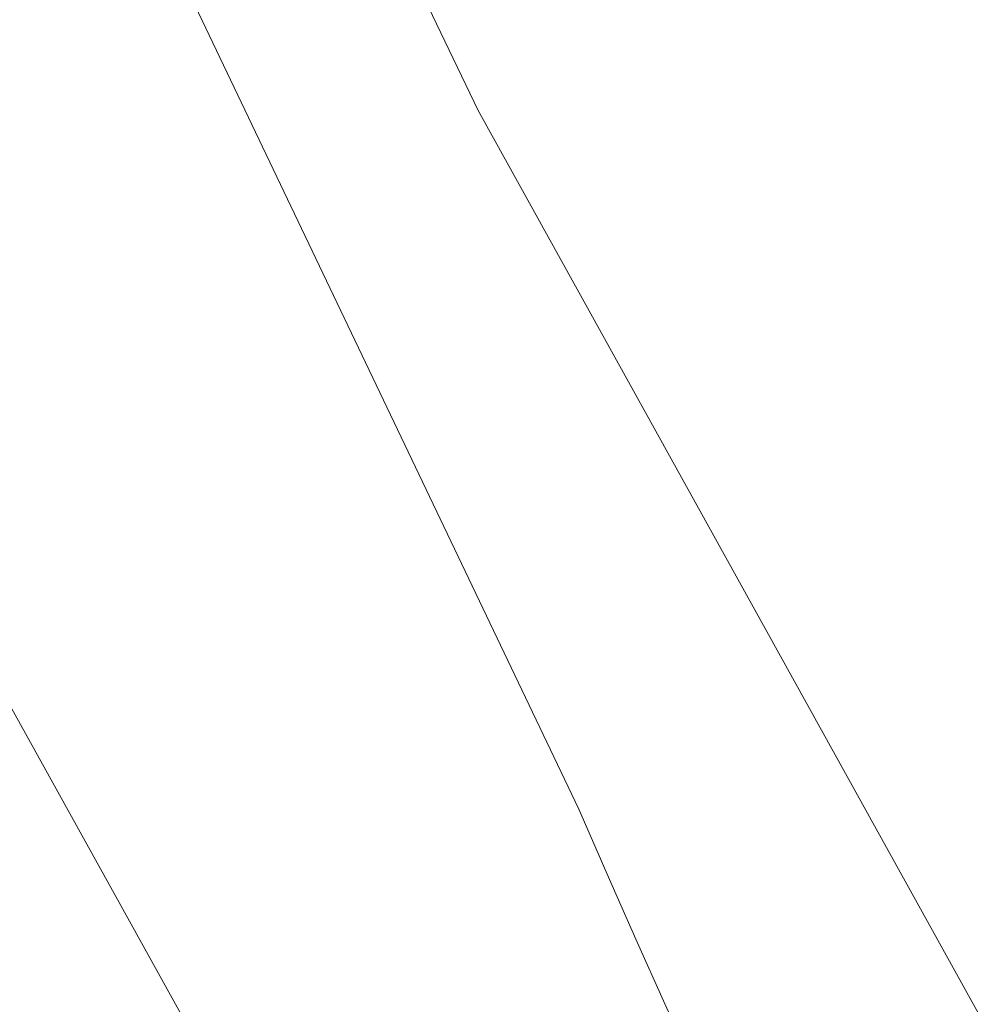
# Model space of a CAD drawing. Header units: metres. Extents: x 163628 to 167676, y 402708 to 405373.
# Tile 674 of 1056: x 166399.178 to 166399.559, y 404386.758 to 404387.15. Entities that reach past the tile are written whole.
import ezdxf

# ---------------------------------------------------------------- set-up
doc = ezdxf.new("R2010")
doc.units = ezdxf.units.M
for name, color, linetype, lineweight in [('X-CA190022.004-UO-BGT_Ondergrond$0$GE_203_VGOHaag_Lijn_GEM', 253, 'X-CA190022.004-UO-BGT_Ondergrond$0$Heg', 9), ('X-CA190022.004-UO-BGT_Ondergrond$0$GE_363_OWGBerm_openverharding_Vlak_GEM', 253, 'Continuous', 9), ('X-CA190022.004-UO-BGT_Ondergrond$0$GE_401_OTDErf_Vlak_GEM', 253, 'Continuous', 9), ('X-CA190022.004-UO-DWM_Snelfietsroute$0$N-WE-VH-KANTOPSLUITING_ACHTERKANTBAND-G', 7, 'Continuous', 18), ('X-CA190022.004-UO-KAD_Percelen$0$B-WE-KG-GRENS_PERCEEL-GV', 150, 'Continuous', 9)]:
    doc.layers.add(name, color=color, linetype=linetype, lineweight=lineweight)
doc.linetypes.add('X-CA190022.004-UO-BGT_Ondergrond$0$Heg', pattern='A,5,-1.5,[2,dgnlstyle-meierijstad.shx,S=0.007937,R=45,X=0,Y=0],-1.5', length=8)

msp = doc.modelspace()

# ---------------------------------------------------------------- linework, layer by layer
at = {"layer": 'X-CA190022.004-UO-BGT_Ondergrond$0$GE_203_VGOHaag_Lijn_GEM'}
msp.add_line((166399.4, 404386.836), (166392.163, 404401.997), dxfattribs=at)
at = {"layer": 'X-CA190022.004-UO-BGT_Ondergrond$0$GE_203_VGOHaag_Lijn_GEM', "extrusion": (0, 0, -1)}
msp.add_arc((-166403.70492, 404388.69479), 4.68908, 252.1275, 336.64613, dxfattribs=at)
at = {"layer": 'X-CA190022.004-UO-BGT_Ondergrond$0$GE_363_OWGBerm_openverharding_Vlak_GEM', "flags": 128}
msp.add_lwpolyline([(166389.676, 404407.712), (166392.163, 404401.997), (166399.4, 404386.836)], dxfattribs=at)
at = {"layer": 'X-CA190022.004-UO-BGT_Ondergrond$0$GE_363_OWGBerm_openverharding_Vlak_GEM'}
msp.add_arc((166403.70492, 404388.69479), 4.68908, 203.35387, 287.8725, dxfattribs=at)
at = {"layer": 'X-CA190022.004-UO-BGT_Ondergrond$0$GE_401_OTDErf_Vlak_GEM', "flags": 128}
msp.add_lwpolyline([(166399.4, 404386.836), (166392.163, 404401.997), (166389.676, 404407.712)], dxfattribs=at)
at = {"layer": 'X-CA190022.004-UO-BGT_Ondergrond$0$GE_401_OTDErf_Vlak_GEM', "extrusion": (0, 0, -1)}
msp.add_arc((-166403.70492, 404388.69479), 4.68908, 252.1275, 336.64613, dxfattribs=at)
at = {"layer": 'X-CA190022.004-UO-DWM_Snelfietsroute$0$N-WE-VH-KANTOPSLUITING_ACHTERKANTBAND-G', "ltscale": 0.2, "flags": 128}
msp.add_lwpolyline([(166398.70198, 404387.72877), (166399.77192, 404385.79732, 0.397274), (166404.89787, 404384.16318), (166414.38761, 404388.72031)], format="xyb", dxfattribs=at)
at = {"layer": 'X-CA190022.004-UO-KAD_Percelen$0$B-WE-KG-GRENS_PERCEEL-GV', "flags": 128}
msp.add_lwpolyline([(166388.877, 404376.557), (166406.027, 404384.829), (166405.577, 404384.637), (166405.111, 404384.49), (166404.632, 404384.389), (166404.147, 404384.336), (166403.658, 404384.33), (166403.172, 404384.372), (166402.692, 404384.461), (166402.223, 404384.597), (166401.768, 404384.777), (166401.334, 404385.001), (166400.923, 404385.266), (166400.542, 404385.571), (166400.19, 404385.911), (166399.875, 404386.284), (166399.597, 404386.686), (166399.36, 404387.114), (166391.798, 404402.829), (166390.732, 404405.282), (166389.686, 404407.743), (166387.78, 404412.373), (166385.945, 404417.03)], dxfattribs=at)
msp.add_lwpolyline([(166399.36, 404387.114), (166399.597, 404386.686), (166399.875, 404386.284), (166400.19, 404385.911), (166400.542, 404385.571), (166400.923, 404385.266), (166401.334, 404385.001), (166401.768, 404384.777), (166402.223, 404384.597), (166402.692, 404384.461), (166403.172, 404384.372), (166403.658, 404384.33), (166404.147, 404384.336), (166404.632, 404384.389), (166405.111, 404384.49), (166405.577, 404384.637), (166406.027, 404384.829), (166417.991, 404390.555), (166413.537, 404399.893), (166409.526, 404408.325), (166405.957, 404415.558), (166389.686, 404407.743), (166390.732, 404405.282), (166391.798, 404402.829)], close=True, dxfattribs=at)

doc.saveas('drawing.dxf')
